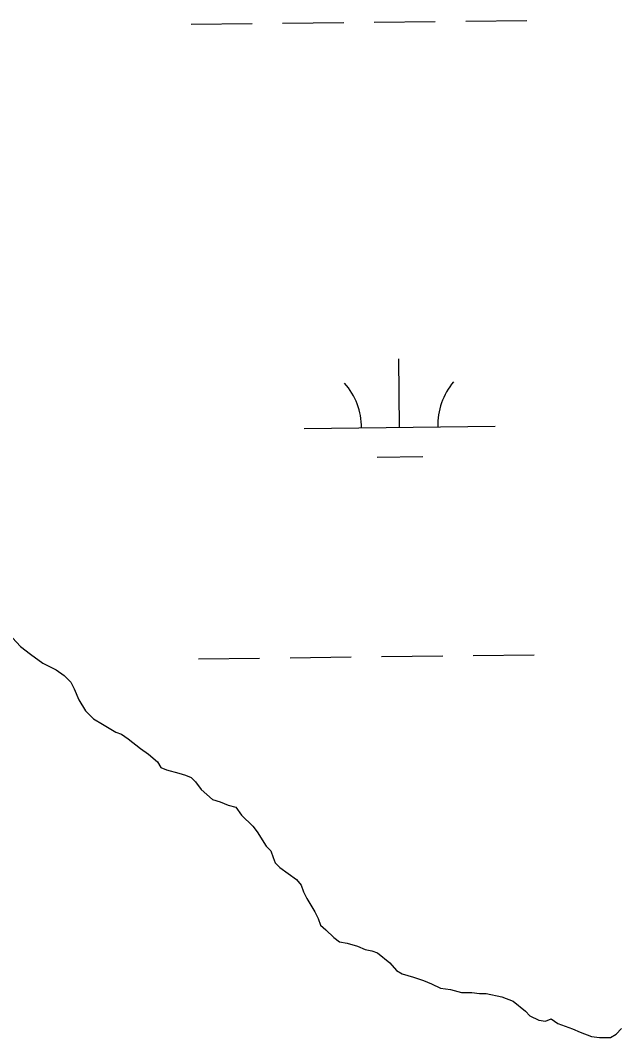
# Model space of a CAD drawing. Extents: x 3683613 to 3738215, y 469626 to 495384.
# Drawn here: x 3717420 to 3717735, y 482910 to 483444 of the extents above; entities that cross this region are included whole.
import ezdxf

# ---------------------------------------------------------------- set-up
doc = ezdxf.new("R2010")
doc.units = 0
doc.layers.add('V-TOPO-SHOR', color=7, linetype='Continuous')
doc.layers.add('V-WETL-SWMP', color=7, linetype='Continuous')

msp = doc.modelspace()

# ---------------------------------------------------------------- linework, layer by layer
at = {"layer": 'V-TOPO-SHOR'}
for p, q in [((3717419.97, 483115.19), (3717425.27, 483111.12)), ((3717425.27, 483111.12), (3717431.74, 483106.47)), ((3717431.74, 483106.47), (3717438.79, 483103)), ((3717438.79, 483103), (3717442.9, 483100.09)), ((3717442.9, 483100.09), (3717446.44, 483096.6)), ((3717446.44, 483096.6), (3717448.22, 483093.09)), ((3717448.22, 483093.09), (3717450.59, 483087.25)), ((3717450.59, 483087.25), (3717454.14, 483081.41)), ((3717454.14, 483081.41), (3717458.26, 483077.33)), ((3717458.26, 483077.33), (3717462.97, 483074.43)), ((3717462.97, 483074.43), (3717470.02, 483070.37)), ((3717470.02, 483070.37), (3717472.96, 483069.22)), ((3717472.96, 483069.22), (3717476.48, 483066.89)), ((3717476.48, 483066.89), (3717482.96, 483061.66)), ((3717482.96, 483061.66), (3717487.08, 483058.75)), ((3717487.08, 483058.75), (3717491.79, 483054.68)), ((3717491.79, 483054.68), (3717493.56, 483051.76)), ((3717493.56, 483051.76), (3717496.5, 483050.61)), ((3717496.5, 483050.61), (3717502.95, 483048.89)), ((3717502.95, 483048.89), (3717506.47, 483047.73)), ((3717506.47, 483047.73), (3717509.41, 483046.58)), ((3717509.41, 483046.58), (3717511.76, 483044.25)), ((3717511.76, 483044.25), (3717514.72, 483040.17)), ((3717514.72, 483040.17), (3717520.6, 483034.93)), ((3717520.6, 483034.93), (3717524.71, 483033.78)), ((3717524.71, 483033.78), (3717528.82, 483032.05)), ((3717528.82, 483032.05), (3717532.93, 483030.9)), ((3717532.93, 483030.9), (3717535.88, 483026.81)), ((3717535.88, 483026.81), (3717541.77, 483020.99)), ((3717541.77, 483020.99), (3717544.13, 483018.07)), ((3717544.13, 483018.07), (3717548.86, 483010.49)), ((3717548.86, 483010.49), (3717551.22, 483008.16)), ((3717551.22, 483008.16), (3717552.41, 483004.65)), ((3717552.41, 483004.65), (3717553.6, 483001.73)), ((3717553.6, 483001.73), (3717555.96, 482999.4)), ((3717555.96, 482999.4), (3717564.78, 482993)), ((3717564.78, 482993), (3717567.14, 482990.09)), ((3717567.14, 482990.09), (3717568.33, 482986.58)), ((3717568.33, 482986.58), (3717570.11, 482983.08)), ((3717570.11, 482983.08), (3717574.25, 482976.07)), ((3717574.25, 482976.07), (3717576.03, 482972.57)), ((3717576.03, 482972.57), (3717577.22, 482969.06)), ((3717577.22, 482969.06), (3717580.16, 482966.73)), ((3717580.16, 482966.73), (3717584.29, 482962.65)), ((3717584.29, 482962.65), (3717587.23, 482960.33)), ((3717587.23, 482960.33), (3717591.33, 482959.77)), ((3717591.33, 482959.77), (3717596.62, 482958.04)), ((3717596.62, 482958.04), (3717600.73, 482956.3)), ((3717600.73, 482956.3), (3717604.24, 482955.74)), ((3717604.24, 482955.74), (3717607.18, 482954.58)), ((3717607.18, 482954.58), (3717613.65, 482949.35)), ((3717613.65, 482949.35), (3717617.19, 482945.27)), ((3717617.19, 482945.27), (3717620.13, 482943.53)), ((3717620.13, 482943.53), (3717626, 482941.81)), ((3717626, 482941.81), (3717631.28, 482940.08)), ((3717631.28, 482940.08), (3717635.39, 482938.34)), ((3717635.39, 482938.34), (3717640.09, 482936.03)), ((3717640.09, 482936.03), (3717645.37, 482935.47)), ((3717645.37, 482935.47), (3717651.23, 482933.75)), ((3717651.23, 482933.75), (3717656.51, 482933.78)), ((3717656.51, 482933.78), (3717660.61, 482933.22)), ((3717660.61, 482933.22), (3717664.13, 482933.24)), ((3717664.13, 482933.24), (3717672.34, 482931.53)), ((3717672.34, 482931.53), (3717678.21, 482929.22)), ((3717678.21, 482929.22), (3717684.68, 482923.98)), ((3717684.68, 482923.98), (3717687.04, 482921.65)), ((3717687.04, 482921.65), (3717691.74, 482919.34)), ((3717695.26, 482918.77), (3717698.18, 482919.96)), ((3717698.18, 482919.96), (3717701.71, 482917.64)), ((3717691.74, 482919.34), (3717695.26, 482918.77)), ((3717701.71, 482917.64), (3717709.34, 482914.75)), ((3717709.34, 482914.75), (3717713.45, 482913.02)), ((3717732.2, 482911.95), (3717735.11, 482914.9)), ((3717713.45, 482913.02), (3717719.32, 482910.71)), ((3717719.32, 482910.71), (3717723.42, 482910.15)), ((3717723.42, 482910.15), (3717729.28, 482910.18)), ((3717729.28, 482910.18), (3717732.2, 482911.95))]:
    msp.add_line(p, q, dxfattribs=at)
at = {"layer": 'V-WETL-SWMP'}
for p, q in [((3717605.44, 483442.57), (3717637.44, 483442.95)), ((3717653.43, 483443.13), (3717685.43, 483443.51)), ((3717509.44, 483441.46), (3717541.44, 483441.83)), ((3717557.44, 483442.02), (3717589.44, 483442.39)), ((3717618.75, 483230.11), (3717618.34, 483266.11)), ((3717568.76, 483229.53), (3717668.75, 483230.69)), ((3717606.94, 483214.54), (3717630.93, 483214.82)), ((3717415.84, 483119.85), (3717419.97, 483115.19)), ((3717419.97, 483115.19), (3717425.27, 483111.12)), ((3717425.27, 483111.12), (3717431.74, 483106.47)), ((3717431.74, 483106.47), (3717438.79, 483103)), ((3717513.32, 483108.81), (3717545.31, 483109.18)), ((3717561.31, 483109.36), (3717593.31, 483109.74)), ((3717609.31, 483109.92), (3717641.31, 483110.29)), ((3717657.31, 483110.48), (3717689.3, 483110.85)), ((3717438.79, 483103), (3717442.9, 483100.09)), ((3717442.9, 483100.09), (3717446.44, 483096.6)), ((3717446.44, 483096.6), (3717448.22, 483093.09)), ((3717448.22, 483093.09), (3717450.59, 483087.25)), ((3717450.59, 483087.25), (3717454.14, 483081.41)), ((3717454.14, 483081.41), (3717458.26, 483077.33)), ((3717458.26, 483077.33), (3717462.97, 483074.43)), ((3717462.97, 483074.43), (3717470.02, 483070.37)), ((3717470.02, 483070.37), (3717472.96, 483069.22)), ((3717472.96, 483069.22), (3717476.48, 483066.89)), ((3717476.48, 483066.89), (3717482.96, 483061.66)), ((3717482.96, 483061.66), (3717487.08, 483058.75)), ((3717487.08, 483058.75), (3717491.79, 483054.68)), ((3717491.79, 483054.68), (3717493.56, 483051.76)), ((3717493.56, 483051.76), (3717496.5, 483050.61)), ((3717496.5, 483050.61), (3717502.95, 483048.89)), ((3717502.95, 483048.89), (3717506.47, 483047.73)), ((3717506.47, 483047.73), (3717509.41, 483046.58)), ((3717509.41, 483046.58), (3717511.76, 483044.25)), ((3717511.76, 483044.25), (3717514.72, 483040.17)), ((3717514.72, 483040.17), (3717520.6, 483034.93)), ((3717520.6, 483034.93), (3717524.71, 483033.78)), ((3717524.71, 483033.78), (3717528.82, 483032.05)), ((3717528.82, 483032.05), (3717532.93, 483030.9)), ((3717532.93, 483030.9), (3717535.88, 483026.81)), ((3717535.88, 483026.81), (3717541.77, 483020.99)), ((3717541.77, 483020.99), (3717544.13, 483018.07)), ((3717544.13, 483018.07), (3717548.86, 483010.49)), ((3717548.86, 483010.49), (3717551.22, 483008.16)), ((3717551.22, 483008.16), (3717552.41, 483004.65)), ((3717552.41, 483004.65), (3717553.6, 483001.73)), ((3717553.6, 483001.73), (3717555.96, 482999.4)), ((3717555.96, 482999.4), (3717564.78, 482993)), ((3717564.78, 482993), (3717567.14, 482990.09)), ((3717567.14, 482990.09), (3717568.33, 482986.58)), ((3717568.33, 482986.58), (3717570.11, 482983.08)), ((3717570.11, 482983.08), (3717574.25, 482976.07)), ((3717574.25, 482976.07), (3717576.03, 482972.57)), ((3717576.03, 482972.57), (3717577.22, 482969.06)), ((3717577.22, 482969.06), (3717580.16, 482966.73)), ((3717580.16, 482966.73), (3717584.29, 482962.65)), ((3717584.29, 482962.65), (3717587.23, 482960.33)), ((3717587.23, 482960.33), (3717591.33, 482959.77)), ((3717591.33, 482959.77), (3717596.62, 482958.04)), ((3717596.62, 482958.04), (3717600.73, 482956.3)), ((3717600.73, 482956.3), (3717604.24, 482955.74)), ((3717604.24, 482955.74), (3717607.18, 482954.58)), ((3717607.18, 482954.58), (3717613.65, 482949.35)), ((3717613.65, 482949.35), (3717617.19, 482945.27)), ((3717617.19, 482945.27), (3717620.13, 482943.53)), ((3717620.13, 482943.53), (3717626, 482941.81)), ((3717626, 482941.81), (3717631.28, 482940.08)), ((3717631.28, 482940.08), (3717635.39, 482938.34)), ((3717635.39, 482938.34), (3717640.09, 482936.03)), ((3717640.09, 482936.03), (3717645.37, 482935.47)), ((3717645.37, 482935.47), (3717651.23, 482933.75)), ((3717651.23, 482933.75), (3717656.51, 482933.78)), ((3717656.51, 482933.78), (3717660.61, 482933.22)), ((3717660.61, 482933.22), (3717664.13, 482933.24)), ((3717664.13, 482933.24), (3717672.34, 482931.53)), ((3717672.34, 482931.53), (3717678.21, 482929.22)), ((3717678.21, 482929.22), (3717684.68, 482923.98)), ((3717684.68, 482923.98), (3717687.04, 482921.65)), ((3717687.04, 482921.65), (3717691.74, 482919.34)), ((3717695.26, 482918.77), (3717698.18, 482919.96)), ((3717698.18, 482919.96), (3717701.71, 482917.64)), ((3717691.74, 482919.34), (3717695.26, 482918.77)), ((3717701.71, 482917.64), (3717709.34, 482914.75)), ((3717709.34, 482914.75), (3717713.45, 482913.02)), ((3717732.2, 482911.95), (3717735.11, 482914.9)), ((3717713.45, 482913.02), (3717719.32, 482910.71)), ((3717719.32, 482910.71), (3717723.42, 482910.15)), ((3717723.42, 482910.15), (3717729.28, 482910.18)), ((3717729.28, 482910.18), (3717732.2, 482911.95))]:
    msp.add_line(p, q, dxfattribs=at)
for centre, start, end in [((3717563.51, 483229.94), 359.8949, 41.4385), ((3717673.99, 483231.23), 139.8949, 181.4385)]:
    msp.add_arc(centre, 35.25, start, end, dxfattribs=at)

doc.saveas('drawing.dxf')
